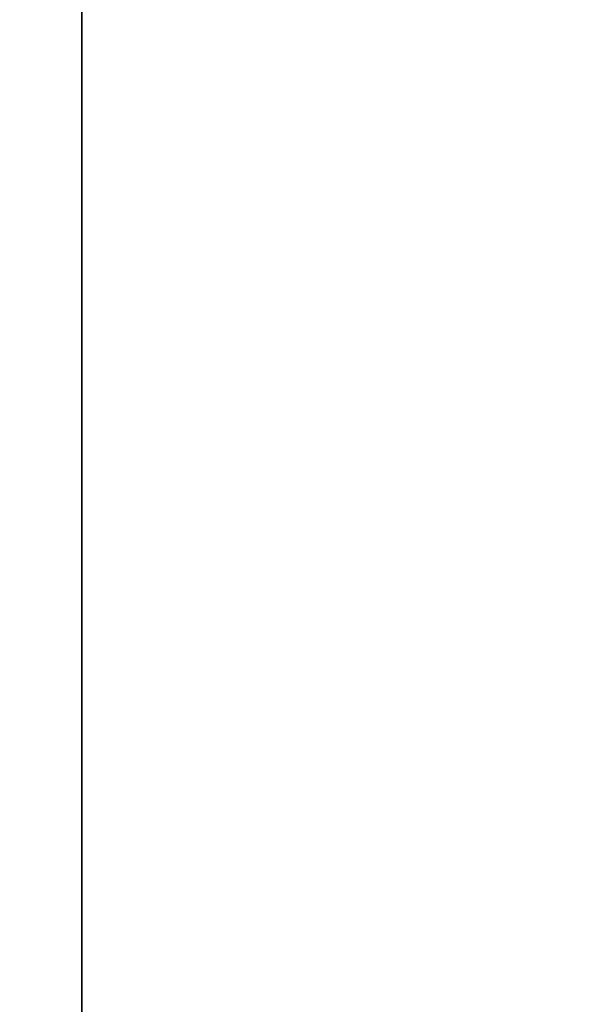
# Model space of a CAD drawing. Header units: millimetres. Extents: x -33345 to 4712671, y -3392 to 121473.
# Tile 445 of 656: x 2293302 to 2295622, y 80099 to 84063. Entities that reach past the tile are written whole.
import ezdxf

# ---------------------------------------------------------------- set-up
doc = ezdxf.new("R2010")
doc.units = ezdxf.units.MM
doc.layers.add('АСО-Текст', color=7, linetype='Continuous', lineweight=20)
doc.styles.add('RUSS', font='RUSS.shx', dxfattribs={"width": 0.8, "oblique": 15, "height": 250})

# ---------------------------------------------------------------- blocks, each defined once
blk = doc.blocks.new('asdfsad')
at = {"layer": 'АСО-Текст', "char_height": 300, "width": 4488.273, "attachment_point": 1, "style": 'RUSS'}
for insert in [(1255520.7, -410085.1), (1261977.5, -411212.6)]:
    blk.add_mtext('\\pi747.65909;Накладки Н1,Н2', dxfattribs=dict(at, insert=insert))
blk = doc.blocks.new('Qwet')
at = {"lineweight": 35}
blk.add_lwpolyline([(352715.1, -737112.1), (409615.1, -737112.1), (409615.1, -696112.1), (352715.1, -696112.1)], close=True, dxfattribs=at)

msp = doc.modelspace()

# ---------------------------------------------------------------- block references
at = {"rotation": 270}
msp.add_blockref('Qwet', (3030664.059, 454616.444, 1359241.5), dxfattribs=at)
at = {"lineweight": 25, "xscale": 0.9162906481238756, "yscale": 0.9162906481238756, "zscale": 0.9162906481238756}
for p in [(1061190.092, 458811.149, 1359241.5), (1103190.092, 458811.149, 1359241.5)]:
    msp.add_blockref('asdfsad', p, dxfattribs=at)

doc.saveas('drawing.dxf')
